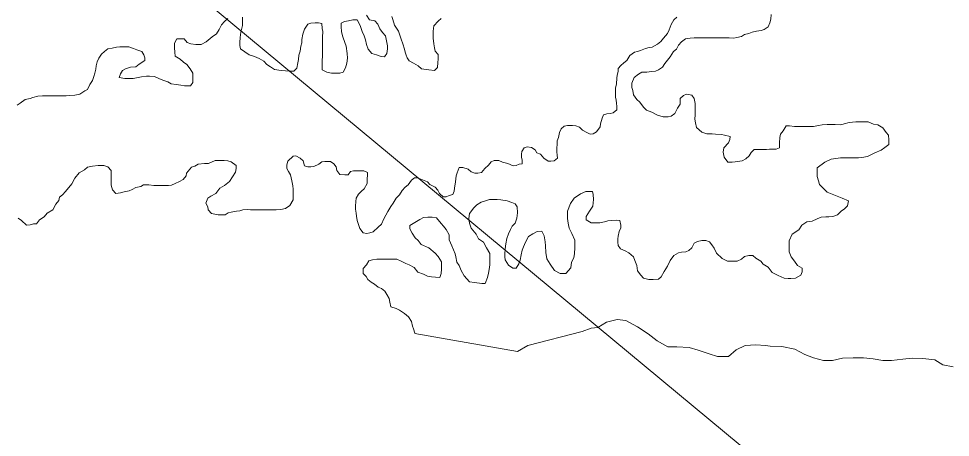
# Model space of a CAD drawing. Extents: x 553962 to 842807, y 8883888 to 9032388.
# Drawn here: x 803342 to 803974, y 9014872 to 9015156 of the extents above; entities that cross this region are included whole.
import ezdxf

# ---------------------------------------------------------------- set-up
doc = ezdxf.new("R2010")
doc.units = 0
doc.header["$LTSCALE"] = 200
doc.layers.add('25', color=7, linetype='Continuous', lineweight=13)
doc.layers.add('8', color=7, linetype='Continuous', lineweight=13)

msp = doc.modelspace()

# ---------------------------------------------------------------- linework, layer by layer
at = {"layer": '25'}
for points in [[(803483.9, 9015156.5), (803481.7, 9015154.5), (803479.6, 9015152.3), (803478.1, 9015149.1), (803476.3, 9015146.1), (803473.3, 9015144.1), (803469.3, 9015140.6), (803465.8, 9015138.9), (803462.3, 9015138.9), (803458.8, 9015139.2), (803456.3, 9015140.2), (803454.3, 9015142.7), (803452.3, 9015142.7), (803449.3, 9015142.7), (803447.8, 9015139.7), (803447.8, 9015136.7), (803448, 9015133.7), (803448.2, 9015131), (803451.7, 9015129), (803453.9, 9015126.9), (803456.2, 9015125.2), (803458.4, 9015122.4), (803460.1, 9015119.4), (803460.3, 9015116.1), (803460.3, 9015113.1), (803458.6, 9015110.9), (803456.6, 9015110.9), (803454.6, 9015110.9), (803452.1, 9015111.2), (803448.8, 9015111.7), (803445.6, 9015112.2), (803443.3, 9015113.5), (803440.6, 9015114.5), (803437.6, 9015115.5), (803434.1, 9015117.1), (803430.8, 9015117.3), (803428.8, 9015117.3), (803425.3, 9015116.9), (803423.1, 9015116.4), (803419.6, 9015115.7), (803417.6, 9015115.7), (803414.1, 9015115.7), (803410.3, 9015116.5), (803411.1, 9015119), (803412.4, 9015121.2), (803414.6, 9015122.4), (803417.9, 9015123.4), (803421.6, 9015123.6), (803423.7, 9015125.4), (803427.7, 9015127.9), (803427.7, 9015129.9), (803427, 9015131.9), (803425.5, 9015134.1), (803422.2, 9015135.2), (803420, 9015136.2), (803416.7, 9015137.2), (803413.5, 9015137.2), (803410.7, 9015137.2), (803408.5, 9015137), (803405.5, 9015136.3), (803402.5, 9015135.8), (803400.2, 9015134.1), (803398.2, 9015132.3), (803396.4, 9015129.6), (803395.2, 9015127.1), (803394.6, 9015124.3), (803394.4, 9015122.1), (803393.8, 9015119.3), (803393.1, 9015117.1), (803392.1, 9015114.3), (803390.3, 9015111.8), (803388.8, 9015108.3), (803386.8, 9015107.3), (803383.5, 9015105.1), (803380, 9015104.4), (803376.5, 9015104.2), (803374.2, 9015103.9), (803371.2, 9015104), (803369.2, 9015104), (803367.2, 9015104)], [(803523.2, 9015121), (803520.2, 9015121.2), (803515.7, 9015121.8), (803512.9, 9015123.8), (803510.4, 9015125.3), (803508.5, 9015127.6), (803505.2, 9015129.3), (803502, 9015130.6), (803498.5, 9015131.9), (803495.5, 9015133.9), (803492.5, 9015135.9), (803492, 9015138.2), (803492, 9015140.2), (803492.3, 9015143.7), (803492.8, 9015147.2), (803493.9, 9015151.7), (803493.9, 9015155.5), (803493.9, 9015157.5)], [(803578.2, 9015158.7), (803580.2, 9015155.6), (803583.7, 9015154.9), (803585.7, 9015152.6), (803587.2, 9015149.6), (803588.9, 9015147.1), (803590.9, 9015144.8), (803591.6, 9015141.3), (803592.3, 9015138), (803592.3, 9015135.8), (803591.8, 9015132.8), (803590.3, 9015130.5), (803588, 9015130.8), (803584.8, 9015131.8), (803581.8, 9015132.8), (803579.3, 9015135.6), (803578.1, 9015138.9), (803577.3, 9015142.1), (803576.6, 9015144.7), (803575.1, 9015147.7), (803573.7, 9015151.7), (803571.7, 9015155.5), (803568.7, 9015155.5), (803565.9, 9015155), (803563.2, 9015154.5), (803560.9, 9015153.3), (803560.9, 9015151), (803561.1, 9015147.5), (803562.1, 9015144), (803563.3, 9015140.2), (803564.3, 9015137.7), (803565, 9015132.7), (803565.2, 9015129.5), (803564.7, 9015126.2), (803563.9, 9015123), (803562.2, 9015120), (803559.9, 9015119.5), (803557.2, 9015119.5), (803554.4, 9015119.5), (803551.2, 9015120), (803547.9, 9015121.6), (803547.9, 9015123.6), (803548, 9015128.3), (803548.2, 9015130.8), (803548.3, 9015134.1), (803548.3, 9015137.6), (803548.3, 9015139.6), (803548.3, 9015141.8), (803548.3, 9015143.8), (803548.4, 9015147.6), (803548.1, 9015149.8), (803547.7, 9015153.1), (803545.4, 9015153.6), (803543.2, 9015153.6), (803540.2, 9015153.4), (803538.2, 9015152.7), (803536.1, 9015149.2), (803534.9, 9015145.9), (803534.3, 9015142.2), (803534.1, 9015139.9), (803533.5, 9015137.7), (803533, 9015134.4), (803532.2, 9015131.7), (803532, 9015128.7), (803531.5, 9015126.4), (803530.7, 9015122.7), (803528.7, 9015120.7), (803526.7, 9015120.7), (803523.2, 9015121)], [(803605.8, 9015129.7), (803605, 9015131.7), (803604.3, 9015133.7), (803603.8, 9015135.7), (803602.8, 9015139.2), (803601.6, 9015142.5), (803600.9, 9015144.5), (803599.7, 9015147.8), (803597.2, 9015152), (803596, 9015155.8), (803595.2, 9015157.8)], [(803628.7, 9015156.6), (803626.7, 9015154.8), (803623.7, 9015151.6), (803623.4, 9015147.8), (803623.4, 9015143.1), (803623.8, 9015139.3), (803624.3, 9015136.6), (803624.8, 9015134.3), (803626.8, 9015132.1), (803626.8, 9015128.8), (803626.5, 9015126.6), (803626.2, 9015123.3), (803624.2, 9015121.3), (803620.5, 9015121.6), (803615.5, 9015122.4), (803613.2, 9015124.4), (803610, 9015126.2), (803607, 9015127.7), (803605.8, 9015129.7)], [(803698.5, 9015061.7), (803701.3, 9015059.7), (803703.3, 9015059.7), (803705.5, 9015059.9), (803707.8, 9015061.7), (803707.6, 9015063.7), (803707.3, 9015065.9), (803707.3, 9015068.2), (803707.4, 9015071.4), (803707.6, 9015073.4), (803708.4, 9015075.7), (803709.2, 9015079.2), (803710.2, 9015081.7), (803712.2, 9015083.4), (803714.5, 9015083.9), (803718, 9015083.9), (803720.2, 9015083.6), (803722.7, 9015082.8), (803724.7, 9015080.8), (803727.7, 9015079.1), (803729.9, 9015078), (803731.9, 9015078.3), (803734.2, 9015079.5), (803736.7, 9015083), (803737, 9015085), (803738, 9015088.8), (803739, 9015091), (803741.3, 9015091.7), (803743.5, 9015092), (803745.5, 9015092.5), (803748.1, 9015094.5), (803748.1, 9015096.7), (803747.8, 9015099), (803747.6, 9015101), (803747.1, 9015103), (803747.1, 9015105), (803747.2, 9015107.2), (803747.2, 9015109.2), (803747.7, 9015112.2), (803748, 9015116), (803748.2, 9015118), (803748.8, 9015120.5), (803749, 9015122.5), (803750.8, 9015124.7), (803752.8, 9015126.5), (803754.8, 9015128), (803756.8, 9015131.4), (803760.1, 9015133.7), (803762.1, 9015134.2), (803764.1, 9015134.7), (803767.4, 9015136.1), (803769.9, 9015136.9), (803771.9, 9015137.1), (803775.7, 9015139.1), (803777.9, 9015140.8), (803779.7, 9015143.1), (803782.5, 9015146.3), (803783.5, 9015148.8), (803784.8, 9015152.5), (803786.8, 9015155.5), (803788.8, 9015157.5)], [(803852.8, 9015159.3), (803852.6, 9015156.1), (803851.8, 9015153.6), (803850.8, 9015150.8), (803848, 9015149.1), (803846, 9015148.4), (803842.8, 9015147.9), (803839.8, 9015147.2), (803837.7, 9015146.4), (803834.7, 9015145.7), (803832.7, 9015144.2), (803829.5, 9015143.7), (803827.5, 9015143.2), (803824.2, 9015143.3), (803820.7, 9015143.3), (803818, 9015143.3), (803814.7, 9015143.3), (803811.7, 9015143.3), (803809.7, 9015143.4), (803806.5, 9015143.4)], [(803806.5, 9015143.4), (803803.2, 9015143.4), (803800.5, 9015143.4), (803797.7, 9015143.2), (803794.7, 9015142.7), (803791.9, 9015140.7), (803789.9, 9015138.5), (803788.4, 9015135.7), (803786.4, 9015134), (803784.1, 9015130.5), (803780.6, 9015126), (803779, 9015123.5), (803776.3, 9015121.6), (803774.3, 9015120.8), (803771.5, 9015120.6), (803768.3, 9015120.1), (803765, 9015120.1), (803762.8, 9015118.6), (803759.7, 9015116.4), (803758.2, 9015112.7), (803758.2, 9015109.7), (803758.9, 9015107.6), (803759.4, 9015104.6), (803761.6, 9015101.6), (803763.6, 9015099.6), (803766.1, 9015096.3), (803768.1, 9015094.3), (803771.8, 9015092.8), (803775.5, 9015090.8), (803779.5, 9015089.7), (803782.8, 9015089.7), (803785, 9015090.2), (803787.3, 9015091.9), (803789.1, 9015095.7), (803790.9, 9015098.4), (803791.1, 9015102.2), (803793.2, 9015104.2), (803795.2, 9015105.2), (803798.9, 9015104.4), (803800.6, 9015102.1), (803801.1, 9015098.8), (803801.1, 9015096.8), (803801.1, 9015094.1), (803801.1, 9015091.1), (803801, 9015088.1), (803801.3, 9015085.6), (803802, 9015082.6), (803805.7, 9015079.3), (803809.2, 9015078.3), (803812.7, 9015078.2), (803815, 9015078), (803819, 9015077.7), (803821.2, 9015077.2), (803825, 9015076.4), (803824.7, 9015074.4), (803823.9, 9015072.2), (803820.6, 9015068.7), (803820.1, 9015065.7), (803820.8, 9015062.4), (803823.3, 9015058.9), (803826.3, 9015058.9), (803828.3, 9015059.1), (803833.1, 9015059.8), (803835.6, 9015061.3), (803837.9, 9015063.3), (803839.1, 9015065.6), (803841.2, 9015067.5), (803843.4, 9015067.5), (803846.4, 9015067.5), (803849.7, 9015067.5), (803851.7, 9015067.7), (803856.2, 9015067.7), (803858.4, 9015068.7), (803858.4, 9015072.2), (803858.7, 9015075.7), (803859, 9015077.9), (803860.8, 9015080.2), (803863, 9015083.7), (803865.3, 9015083.7), (803868.5, 9015083.1), (803870.8, 9015083.1), (803874.3, 9015083.1), (803877.3, 9015083.1), (803881.5, 9015083.1), (803885, 9015083.8), (803887.3, 9015084.3), (803890.8, 9015084.5), (803894.3, 9015084.5), (803896.3, 9015084.5), (803900.1, 9015084.4), (803902.3, 9015084.9), (803905.8, 9015085.9), (803910.3, 9015086.4), (803912.6, 9015086.3), (803916.6, 9015086.3), (803918.6, 9015086.3), (803922.3, 9015084.8), (803925.1, 9015084.3), (803928.6, 9015082.2), (803930.8, 9015079.2), (803932.5, 9015077.2)], [(803367.2, 9015104), (803365.2, 9015104), (803361, 9015104), (803358.2, 9015104), (803355, 9015103.8), (803351.7, 9015102.8), (803349.7, 9015102.1), (803346.4, 9015101.4), (803342.9, 9015099.1), (803340.9, 9015097.6)], [(803932.5, 9015077.2), (803932.7, 9015074.2), (803932.7, 9015070.9), (803930, 9015069), (803927.4, 9015067.2), (803923.2, 9015065.2), (803918.1, 9015062.8), (803914.4, 9015062.1), (803912.1, 9015061.8), (803909.1, 9015061.8), (803905.6, 9015061.9), (803902.4, 9015061.9), (803899.9, 9015061.9), (803896.6, 9015061.4), (803893.4, 9015060.9), (803889.1, 9015059), (803884.1, 9015055.2), (803884, 9015051.7), (803884, 9015049.2), (803884.8, 9015046.2), (803885.5, 9015043.7), (803887.7, 9015041.7), (803890.7, 9015038.7), (803894.2, 9015037.2), (803896.4, 9015036.4), (803900.9, 9015034.6), (803905.2, 9015032.8), (803904.6, 9015029.3), (803902.6, 9015027.3), (803900.3, 9015025.6), (803897.8, 9015023.1), (803894.6, 9015022.1), (803891.8, 9015021.9), (803889.8, 9015021.9), (803886.6, 9015021.7), (803884.1, 9015020.4), (803880.5, 9015019), (803877, 9015018.5), (803873.5, 9015016.3), (803871.5, 9015013), (803867, 9015010), (803864.9, 9015005.6), (803864.9, 9015002.3), (803864.9, 9014998), (803866.3, 9014994.8), (803868.6, 9014991.8), (803870.6, 9014988.7), (803873.8, 9014987), (803873.8, 9014984.5), (803872.8, 9014982.2), (803869.2, 9014980.2), (803866.2, 9014980), (803864.2, 9014980), (803861.7, 9014980.3), (803857.5, 9014982.1), (803853.5, 9014984.1), (803850.8, 9014987.6), (803847.3, 9014989.6), (803845.8, 9014991.7), (803842.3, 9014993.7), (803840.3, 9014995.7), (803837.6, 9014995.7), (803834.6, 9014995), (803832.6, 9014993), (803829.6, 9014991.8), (803826.3, 9014991.8), (803823.1, 9014991.8), (803819.6, 9014993.6), (803815.6, 9014997.1), (803814.1, 9015000.6), (803812.6, 9015002.9), (803810.9, 9015004.9), (803808.4, 9015005.7), (803805.7, 9015005.7), (803802.7, 9015005), (803800.6, 9015004), (803798.9, 9015000.7), (803796.9, 9014999), (803794.8, 9014998), (803791.8, 9014997.8), (803789.8, 9014997.3), (803786.6, 9014995.6), (803784.1, 9014992.1), (803782.3, 9014988.3), (803780.2, 9014984.8), (803778.2, 9014981.1), (803776.2, 9014979.6), (803772.7, 9014979.4), (803769.7, 9014979.4), (803766, 9014980.2), (803764.2, 9014982.2), (803762, 9014985.2), (803761.5, 9014988.7), (803760.3, 9014992.2), (803759.3, 9014994.7), (803756.1, 9014997.5), (803753.6, 9014998.8), (803750.6, 9015000.1), (803748.9, 9015002.3), (803748.6, 9015004.6), (803748.6, 9015006.8)], [(803533, 9015061.6), (803535.2, 9015059.8), (803535.9, 9015056.5), (803538.2, 9015055.8), (803540.4, 9015055.8), (803542.4, 9015056), (803545.7, 9015057.5), (803547.7, 9015059.2), (803549.7, 9015059.5), (803551.7, 9015059.4), (803553.7, 9015059.4), (803556, 9015057.9), (803557.4, 9015055.7), (803557.9, 9015053.4), (803560.1, 9015050.6), (803563.4, 9015050.4), (803565.6, 9015050.3), (803567.2, 9015052.6), (803569.2, 9015053.1), (803571.2, 9015053.1), (803573.2, 9015053), (803576.2, 9015053), (803578.7, 9015052), (803578.7, 9015050), (803578.6, 9015047.8), (803578.6, 9015044.5), (803576.6, 9015040.8), (803574.6, 9015039.3), (803572.6, 9015037.3), (803571, 9015034.5), (803570.8, 9015032.3), (803570.7, 9015029), (803570.7, 9015027), (803571, 9015024.3), (803571.2, 9015022.3), (803571.7, 9015019.3), (803572.9, 9015016), (803573.6, 9015014), (803575.8, 9015011), (803578.3, 9015010.5), (803580.3, 9015010.9), (803582.6, 9015011.7), (803585.9, 9015014.9), (803588.2, 9015016.9), (803589.9, 9015020.6), (803591.2, 9015022.9), (803592.5, 9015025.4), (803594.5, 9015028.9), (803596.3, 9015031.1), (803598.3, 9015034.6), (803600.6, 9015036.8), (803602.3, 9015039.8), (803604.3, 9015042.1), (803606.4, 9015043.6), (803608.6, 9015046.8), (803610.7, 9015048.3), (803612.7, 9015048.3), (803616.1, 9015047), (803619.4, 9015045.7), (803621.1, 9015043.7), (803624.6, 9015041.9), (803626.6, 9015039.9), (803627.6, 9015037.7), (803630.1, 9015035.4), (803632.1, 9015035.4), (803634.3, 9015036.4), (803636.6, 9015037.1), (803637.6, 9015039.3), (803637.9, 9015041.3), (803638.4, 9015045.6), (803638.9, 9015049.6), (803639.7, 9015051.8), (803641, 9015055.3), (803643.5, 9015055.3), (803647, 9015054.1), (803649.2, 9015052.3), (803651.7, 9015051.5), (803653.7, 9015051.5), (803656.2, 9015052), (803658.5, 9015054.7), (803661, 9015057), (803662.8, 9015059.2), (803664.8, 9015060), (803668, 9015060.2), (803670.5, 9015058.9), (803674, 9015058.1), (803677.7, 9015056.4), (803679.7, 9015056.6), (803681.8, 9015057.6), (803683.8, 9015057.8), (803683.8, 9015060.3), (803683.3, 9015062.3), (803683.3, 9015064.3), (803683.6, 9015066.3), (803685.1, 9015068.8), (803687.1, 9015069.3), (803690.1, 9015069), (803692.6, 9015067.3), (803693.8, 9015065.3), (803696.1, 9015064.5), (803698.5, 9015061.7)], [(803367.2, 9015030.4), (803369.2, 9015032.9), (803369.7, 9015035.1), (803371.7, 9015036.8), (803373.7, 9015039.1), (803378, 9015044.3), (803380, 9015048.1), (803383.1, 9015051.8), (803386.6, 9015053.8), (803388.6, 9015055.5), (803392.1, 9015056.2), (803395.9, 9015056.7), (803399.9, 9015056.7), (803402.4, 9015055.7), (803404.8, 9015053.4), (803404.8, 9015051.2), (803404.8, 9015048.4), (803404.8, 9015046.2), (803404.8, 9015043.4), (803405.7, 9015040.1), (803408, 9015037.6), (803411.2, 9015038.1), (803413.7, 9015038.8), (803417, 9015039.6), (803419, 9015040.3), (803421.5, 9015041.8), (803424.8, 9015042.5), (803426.8, 9015043.5), (803430.3, 9015043.5), (803433.8, 9015043.2), (803435.8, 9015043.2), (803437.8, 9015043.2), (803439.8, 9015043.2), (803441.8, 9015043.2), (803443.8, 9015043.1), (803445.8, 9015043.4), (803448.3, 9015044.4), (803451.1, 9015045.8), (803453.6, 9015047.3), (803455.6, 9015049.6), (803455.8, 9015051.6), (803459.4, 9015055.6), (803461.6, 9015056.3), (803463.9, 9015057.5), (803468.2, 9015058), (803470.9, 9015058), (803475.4, 9015060), (803477.4, 9015060.2), (803479.4, 9015060.2), (803481.4, 9015060.2), (803483.9, 9015059.9), (803486.2, 9015059.1), (803489.7, 9015056.8), (803489.6, 9015054.6), (803489.1, 9015052.1), (803487.1, 9015048.9), (803485.1, 9015045.9), (803481.6, 9015043.1), (803478.5, 9015041.2), (803475.8, 9015037.7), (803472.5, 9015035.9), (803470.5, 9015034.5), (803469, 9015031.2), (803470.4, 9015028.7), (803470.7, 9015026.7), (803472.9, 9015024.2), (803475.2, 9015023.7), (803477.4, 9015023.1), (803479.4, 9015023.1), (803482.2, 9015023.1), (803484.2, 9015024.6), (803486.2, 9015025.1), (803489.9, 9015025.6), (803492.2, 9015026), (803494.2, 9015026.5), (803497.4, 9015026.8), (803499.4, 9015026.7), (803501.4, 9015026.7), (803503.9, 9015026.7), (803507.2, 9015026.7), (803509.2, 9015026.7), (803512.7, 9015026.7), (803514.7, 9015026.6), (803516.7, 9015026.6), (803519.9, 9015026.9), (803523.2, 9015027.6), (803526, 9015029.6), (803528.2, 9015033.3), (803528.3, 9015035.3), (803528.3, 9015037.3), (803528.3, 9015040.6), (803528.1, 9015042.8), (803527.3, 9015046.3), (803526.6, 9015050.3), (803525.1, 9015052.6), (803523.9, 9015054.6), (803523.9, 9015057.1), (803524.7, 9015059.6), (803528.2, 9015063.1), (803530.2, 9015063.3), (803533, 9015061.6)], [(803748.6, 9015006.8), (803748.9, 9015008.8), (803749.7, 9015011.8), (803750.7, 9015014.3), (803750.7, 9015016.3), (803750, 9015019.3), (803747.7, 9015019.6), (803744.7, 9015019.4), (803742, 9015019.1), (803739.7, 9015018.4), (803736.5, 9015017.7), (803734.2, 9015017.7), (803730.5, 9015017.7), (803727.2, 9015019.7), (803727.2, 9015022), (803729.5, 9015025.7), (803731.8, 9015029.2), (803732.1, 9015033.7), (803731.9, 9015037), (803731.4, 9015039), (803729.4, 9015039), (803726.9, 9015039), (803723.4, 9015037.5), (803719.1, 9015034.6), (803716.6, 9015030.8), (803714.5, 9015025.8), (803714.5, 9015020.8), (803715, 9015017.6), (803715.7, 9015014.1), (803717.4, 9015010.5), (803719.4, 9015006), (803719.6, 9015002.8), (803719.6, 9015000.8), (803719.3, 9014997), (803718.8, 9014994), (803717.3, 9014991), (803716.7, 9014987.2), (803713.5, 9014983.3), (803711.5, 9014983.3), (803709.5, 9014983.3), (803705.7, 9014985.3), (803702.7, 9014989.6), (803700.5, 9014993.4), (803699.8, 9014997.6), (803699.6, 9015002.1), (803699.4, 9015004.9), (803698.6, 9015008.9), (803697.2, 9015012.2), (803693.9, 9015011.9), (803691.1, 9015010.2), (803688.1, 9015008.5), (803686.1, 9015004.7), (803684.6, 9015001.5), (803683.8, 9014999.2), (803683, 9014996), (803682.3, 9014992.5), (803681.5, 9014990), (803679.7, 9014987), (803677.5, 9014987), (803674.5, 9014989), (803672.2, 9014992.6), (803672, 9014994.6), (803672, 9014996.6), (803672.3, 9015000.1), (803672.6, 9015003.6), (803673.4, 9015007.1), (803674.4, 9015010.3), (803675.9, 9015013.3), (803676.9, 9015015.6), (803678.9, 9015017.5), (803680.2, 9015021), (803680.5, 9015024.5), (803680.3, 9015028.6), (803679, 9015030.6), (803676.8, 9015031.6), (803673.6, 9015032.8), (803669.3, 9015033.4), (803666.8, 9015033.7), (803663.8, 9015033.7), (803661.6, 9015033.7), (803658.1, 9015032.5), (803656, 9015031.7), (803653, 9015030), (803651, 9015028), (803648, 9015024), (803647.5, 9015020.8), (803647.9, 9015017.5), (803649.2, 9015014.2), (803652.6, 9015010), (803654.1, 9015006.9), (803657.6, 9015004.7), (803659.6, 9015000.9), (803661.8, 9014996.9), (803661.7, 9014992.4), (803661.7, 9014989.4), (803661.5, 9014987.4), (803660.9, 9014983.6), (803660.2, 9014980.6), (803658.6, 9014976.6), (803656.4, 9014976.6), (803651.4, 9014977.2)], [(803341.6, 9015021), (803343.8, 9015019.3), (803347.3, 9015016.2), (803349.8, 9015016.5), (803352, 9015017), (803354.1, 9015017.2), (803356.1, 9015019.7), (803359.3, 9015021.9), (803361.4, 9015024.4), (803365.1, 9015026.6), (803367.2, 9015030.4)], [(803651.4, 9014977.2), (803648.1, 9014977.7), (803646.1, 9014979.7), (803644.4, 9014981.7), (803642.4, 9014985.5), (803641, 9014988.8), (803639.5, 9014991), (803638.8, 9014994.8), (803638.3, 9014996.8), (803636.1, 9015002.1), (803634.3, 9015006.3), (803634.1, 9015009.6), (803632.1, 9015013.3), (803630.4, 9015015.4), (803628.7, 9015017.4), (803625.5, 9015021.2), (803622.7, 9015021.7), (803619.7, 9015021.7), (803616.7, 9015021.5), (803614.4, 9015020), (803610.9, 9015018), (803607.4, 9015016), (803607.4, 9015013.8), (803609.1, 9015010.8), (803611.1, 9015007.7), (803613.1, 9015005.7), (803615.1, 9015003), (803620.3, 9015000.9), (803624.8, 9014997.1), (803626.8, 9014994.9), (803629, 9014991.3), (803629, 9014989.3), (803628.9, 9014986.3), (803628.7, 9014983.3), (803627.9, 9014980.6), (803624.9, 9014980.8), (803622.1, 9014981.1), (803619.4, 9014981.6), (803616.7, 9014982.9), (803612.9, 9014984.2), (803610.4, 9014987.5), (803607, 9014989.2), (803604.7, 9014990.2), (803601.7, 9014991.8), (803598.7, 9014993), (803595.7, 9014993.1), (803592.7, 9014993.1), (803590.7, 9014993.1), (803588.2, 9014993.1), (803585.2, 9014993.1), (803582.2, 9014992.7), (803579.7, 9014991.9), (803578.2, 9014989.2), (803575.9, 9014986.7), (803575.9, 9014983.4), (803577.9, 9014981.4), (803579.1, 9014979.4), (803581.3, 9014977.4), (803583.6, 9014976.1), (803586.1, 9014974.1), (803588.3, 9014973.1), (803590.6, 9014971.3), (803592, 9014969.1), (803593.5, 9014966.5), (803594, 9014963.8), (803594.7, 9014960.8), (803598.2, 9014959.5), (803600.5, 9014958.5), (803603.9, 9014956.2), (803606.7, 9014953.9), (803608.7, 9014950.7), (803609.4, 9014947.7), (803610.1, 9014945.7), (803610.8, 9014942.8)], [(803610.8, 9014942.6), (803680.5, 9014930.5), (803687.7, 9014934.4), (803724.4, 9014944.1), (803730.5, 9014946.3), (803735.2, 9014946.8), (803741, 9014950.3), (803748.2, 9014952.2), (803754.2, 9014951.5)], [(803754.2, 9014951.5), (803762, 9014947.2), (803769.2, 9014942.4), (803775.4, 9014937.6), (803782.7, 9014933.6), (803788.7, 9014933.5), (803797.2, 9014933.2), (803803.2, 9014931.4), (803810.7, 9014928.9), (803816.4, 9014927.1), (803823.9, 9014927.1), (803828.9, 9014931.6), (803835.2, 9014934.4), (803842.4, 9014935), (803849, 9014934.4), (803852.1, 9014934), (803860.1, 9014933.7), (803868.9, 9014931.9), (803875.6, 9014928.4), (803881.6, 9014926.1), (803888.3, 9014924.3), (803894.3, 9014924.3), (803901.1, 9014926), (803908.4, 9014926.2), (803915.4, 9014926.2), (803922.1, 9014925.4), (803928.6, 9014924.4), (803934.4, 9014924.3), (803942.1, 9014925.1), (803948.4, 9014925.8), (803955.6, 9014925.7), (803963.9, 9014924.7), (803969.4, 9014921.4), (803976.4, 9014919.9)]]:
    msp.add_lwpolyline(points, dxfattribs=at)
at = {"layer": '8'}
msp.add_lwpolyline([(807863, 9013365.6), (806375.7, 9013549.4), (805081, 9014678.6), (804206.1, 9014556), (803029.2, 9015533.3), (802153.2, 9015648.2), (800772.1, 9016890), (800150.9, 9016837.5), (799626, 9017152.6), (799136.1, 9016706.2), (798996.1, 9016863.7), (798789.9, 9016829.7), (799043.9, 9017229.2), (799176.2, 9018243.5), (799984.5, 9018661.7), (800520.4, 9019713.2), (801995.9, 9020193.7), (803643.6, 9022143.4), (803727.1, 9023006.9), (804130.8, 9023299.4), (804604.1, 9023550.1), (805264.2, 9022690.6), (805660, 9021660.8), (806914.8, 9022268.8)], dxfattribs=at)

doc.saveas('drawing.dxf')
